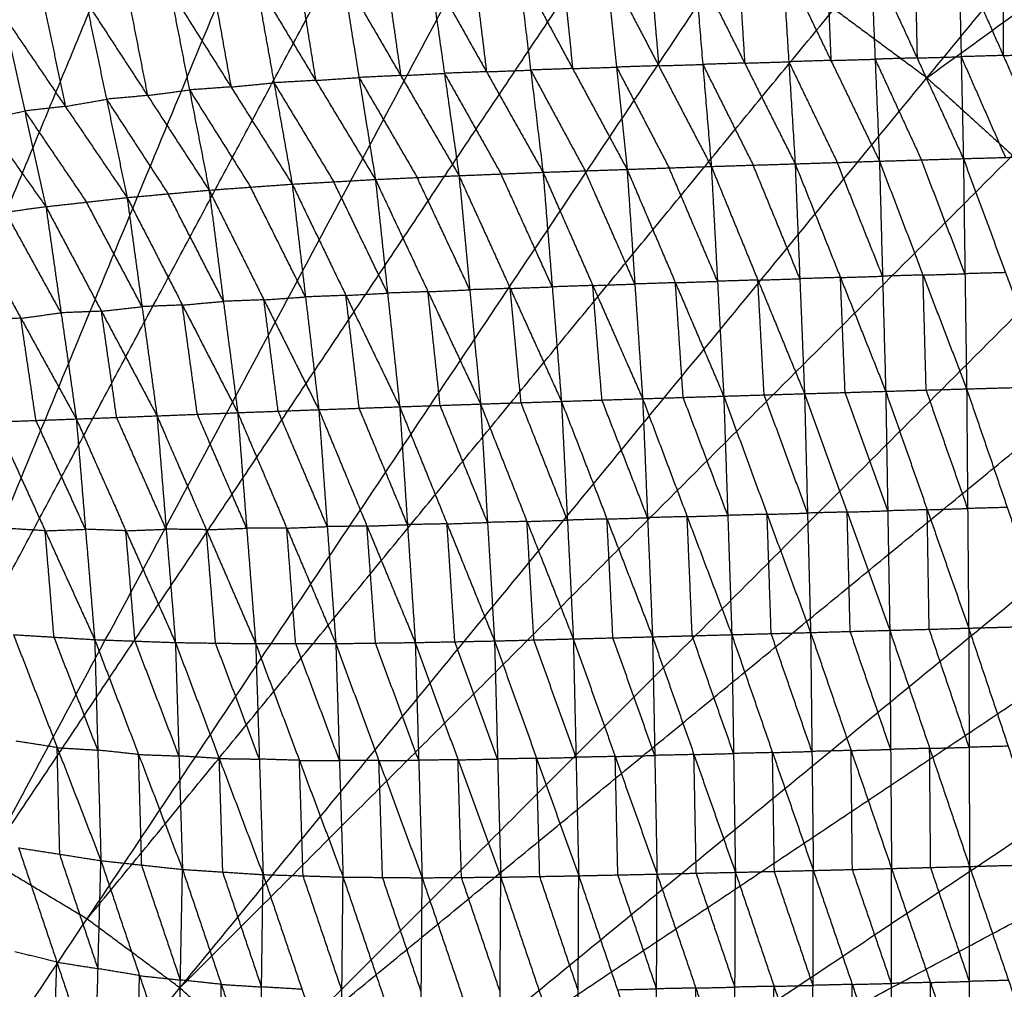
# Model space of a CAD drawing. Header units: millimetres. Extents: x -106 to 110, y -96 to 120.
# Tile 739 of 1020: x 8 to 20, y 22 to 33. Entities that reach past the tile are written whole.
import ezdxf

# ---------------------------------------------------------------- set-up
doc = ezdxf.new("R2010")
doc.units = ezdxf.units.MM
doc.header["$MEASUREMENT"] = 0
doc.layers.add('Default', color=7, linetype='Continuous', true_color=0x000000)

msp = doc.modelspace()

# ---------------------------------------------------------------- linework, layer by layer
at = {"layer": 'Default'}
for points in [[(18.729, 32.56, 3.749), (23.888, 38.847, 3.779), (29.048, 45.134, 3.809)], [(18.729, 32.56, 3.749), (25.449, 37.432, 3.779), (32.169, 42.305, 3.809)], [(1.819, 11.955, 3.722), (5.688, 24.709, 3.735), (9.557, 37.463, 3.749)], [(5.688, 24.709, 3.735), (8.238, 30.865, 3.742), (10.788, 37.022, 3.749)], [(1.819, 11.955, 3.722), (6.919, 24.268, 3.735), (12.02, 36.581, 3.749)], [(6.919, 24.268, 3.735), (10.061, 30.145, 3.742), (13.202, 36.022, 3.749)], [(1.819, 11.955, 3.722), (8.102, 23.709, 3.735), (14.384, 35.463, 3.749)], [(8.102, 23.709, 3.735), (11.804, 29.25, 3.742), (15.506, 34.79, 3.749)], [(1.819, 11.955, 3.722), (9.224, 23.037, 3.735), (16.628, 34.118, 3.749)], [(16.628, 34.118, 3.749), (17.678, 33.339, 3.749), (18.729, 32.56, 3.749)], [(16.594, 33.881, 0.022), (16.63, 33.303, -0.459), (16.666, 32.726, -0.941)], [(17.093, 33.895, 0.022), (17.165, 32.741, -0.94), (17.237, 31.586, -1.902)], [(17.093, 33.895, 0.022), (17.642, 32.756, -0.938), (18.191, 31.616, -1.898)], [(17.593, 33.91, 0.023), (17.617, 33.333, -0.458), (17.642, 32.756, -0.938)], [(18.093, 33.924, 0.024), (18.142, 32.77, -0.937), (18.191, 31.616, -1.898)], [(18.093, 33.924, 0.024), (18.617, 32.784, -0.935), (19.141, 31.645, -1.894)], [(18.592, 33.938, 0.024), (18.605, 33.361, -0.455), (18.617, 32.784, -0.935)], [(19.09, 33.952, 0.025), (19.116, 32.798, -0.935), (19.141, 31.645, -1.894)], [(19.09, 33.952, 0.025), (19.592, 32.812, -0.933), (20.094, 31.672, -1.89)], [(19.59, 33.966, 0.026), (19.591, 33.389, -0.453), (19.592, 32.812, -0.933)], [(13.103, 33.767, 0.018), (13.268, 32.61, -0.938), (13.433, 31.452, -1.895)], [(13.103, 33.767, 0.018), (13.744, 32.628, -0.942), (14.384, 31.49, -1.902)], [(13.603, 33.785, 0.018), (13.673, 33.207, -0.462), (13.744, 32.628, -0.942)], [(14.103, 33.804, 0.019), (14.244, 32.647, -0.942), (14.384, 31.49, -1.902)], [(14.103, 33.804, 0.019), (14.719, 32.664, -0.943), (15.335, 31.523, -1.905)], [(14.6, 33.82, 0.019), (14.66, 33.242, -0.462), (14.719, 32.664, -0.943)], [(15.097, 33.836, 0.02), (15.216, 32.68, -0.943), (15.335, 31.523, -1.905)], [(15.097, 33.836, 0.02), (15.693, 32.696, -0.942), (16.288, 31.556, -1.905)], [(15.596, 33.851, 0.02), (15.644, 33.273, -0.461), (15.693, 32.696, -0.942)], [(16.095, 33.866, 0.021), (16.192, 32.711, -0.942), (16.288, 31.556, -1.905)], [(16.095, 33.866, 0.021), (16.666, 32.726, -0.941), (17.237, 31.586, -1.902)], [(11.624, 33.684, 0.016), (11.717, 33.107, -0.458), (11.811, 32.53, -0.933)], [(12.115, 33.718, 0.017), (12.301, 32.563, -0.932), (12.487, 31.409, -1.881)], [(12.115, 33.718, 0.017), (12.774, 32.585, -0.939), (13.433, 31.452, -1.895)], [(12.609, 33.742, 0.017), (12.691, 33.164, -0.461), (12.774, 32.585, -0.939)], [(10.161, 33.556, 0.015), (10.383, 32.422, -0.909), (10.605, 31.288, -1.832)], [(10.161, 33.556, 0.015), (10.853, 32.456, -0.923), (11.545, 31.356, -1.861)], [(10.647, 33.603, 0.016), (10.75, 33.03, -0.454), (10.853, 32.456, -0.923)], [(11.134, 33.65, 0.016), (11.339, 32.503, -0.923), (11.545, 31.356, -1.861)], [(11.134, 33.65, 0.016), (11.811, 32.53, -0.933), (12.487, 31.409, -1.881)], [(9.21, 33.43, 0.014), (9.444, 32.317, -0.889), (9.677, 31.204, -1.793)], [(9.21, 33.43, 0.014), (9.908, 32.359, -0.909), (10.605, 31.288, -1.832)], [(9.686, 33.493, 0.015), (9.797, 32.926, -0.447), (9.908, 32.359, -0.909)], [(8.744, 33.349, 0.014), (8.861, 32.792, -0.438), (8.978, 32.235, -0.89)], [(9.224, 23.037, 3.735), (13.451, 28.188, 3.742), (17.678, 33.339, 3.749)], [(8.278, 33.267, 0.014), (8.518, 32.184, -0.863), (8.758, 31.101, -1.74)], [(8.278, 33.267, 0.014), (8.978, 32.235, -0.89), (9.677, 31.204, -1.793)], [(7.361, 33.067, 0.013), (8.06, 32.084, -0.864), (8.758, 31.101, -1.74)], [(17.642, 32.756, -0.938), (17.892, 32.763, -0.938), (18.142, 32.77, -0.937)], [(18.617, 32.784, -0.935), (18.38, 32.777, -0.936), (18.142, 32.77, -0.937)], [(18.142, 32.77, -0.937), (18.404, 32.2, -1.417), (18.666, 31.63, -1.896)], [(18.617, 32.784, -0.935), (18.866, 32.791, -0.935), (19.116, 32.798, -0.935)], [(19.592, 32.812, -0.933), (19.354, 32.805, -0.934), (19.116, 32.798, -0.935)], [(19.116, 32.798, -0.935), (19.366, 32.228, -1.413), (19.617, 31.658, -1.892)], [(19.592, 32.812, -0.933), (19.842, 32.819, -0.932), (20.092, 32.826, -0.932)], [(14.719, 32.664, -0.943), (14.481, 32.655, -0.942), (14.244, 32.647, -0.942)], [(14.719, 32.664, -0.943), (14.968, 32.672, -0.943), (15.216, 32.68, -0.943)], [(15.693, 32.696, -0.942), (15.454, 32.688, -0.942), (15.216, 32.68, -0.943)], [(15.216, 32.68, -0.943), (15.514, 32.11, -1.424), (15.811, 31.54, -1.905)], [(15.693, 32.696, -0.942), (15.942, 32.703, -0.942), (16.192, 32.711, -0.942)], [(16.666, 32.726, -0.941), (16.429, 32.718, -0.941), (16.192, 32.711, -0.942)], [(16.192, 32.711, -0.942), (16.477, 32.141, -1.423), (16.762, 31.571, -1.903)], [(16.666, 32.726, -0.941), (16.916, 32.733, -0.94), (17.165, 32.741, -0.94)], [(17.642, 32.756, -0.938), (17.403, 32.748, -0.939), (17.165, 32.741, -0.94)], [(17.165, 32.741, -0.94), (17.439, 32.171, -1.42), (17.714, 31.601, -1.9)], [(1.819, 11.955, 3.722), (10.274, 22.258, 3.735), (18.729, 32.56, 3.749)], [(11.811, 32.53, -0.933), (12.056, 32.546, -0.932), (12.301, 32.563, -0.932)], [(12.774, 32.585, -0.939), (12.538, 32.574, -0.936), (12.301, 32.563, -0.932)], [(12.301, 32.563, -0.932), (12.631, 31.997, -1.41), (12.96, 31.431, -1.888)], [(12.774, 32.585, -0.939), (13.021, 32.597, -0.939), (13.268, 32.61, -0.938)], [(13.744, 32.628, -0.942), (13.506, 32.619, -0.94), (13.268, 32.61, -0.938)], [(13.268, 32.61, -0.938), (13.589, 32.04, -1.418), (13.909, 31.471, -1.898)], [(13.744, 32.628, -0.942), (13.994, 32.637, -0.942), (14.244, 32.647, -0.942)], [(14.244, 32.647, -0.942), (14.552, 32.077, -1.422), (14.86, 31.507, -1.903)], [(18.729, 32.56, 3.749), (19.698, 31.682, 3.749), (20.667, 30.803, 3.749)], [(10.853, 32.456, -0.923), (10.618, 32.439, -0.916), (10.383, 32.422, -0.909)], [(10.853, 32.456, -0.923), (11.096, 32.479, -0.923), (11.339, 32.503, -0.923)], [(11.811, 32.53, -0.933), (11.575, 32.516, -0.928), (11.339, 32.503, -0.923)], [(11.339, 32.503, -0.923), (11.678, 31.943, -1.397), (12.016, 31.382, -1.871)], [(8.978, 32.235, -0.89), (9.211, 32.276, -0.889), (9.444, 32.317, -0.889)], [(9.908, 32.359, -0.909), (9.676, 32.338, -0.899), (9.444, 32.317, -0.889)], [(9.444, 32.317, -0.889), (9.792, 31.782, -1.351), (10.141, 31.246, -1.813)], [(9.908, 32.359, -0.909), (10.145, 32.391, -0.909), (10.383, 32.422, -0.909)], [(10.383, 32.422, -0.909), (10.729, 31.872, -1.378), (11.075, 31.322, -1.847)], [(8.978, 32.235, -0.89), (8.748, 32.21, -0.876), (8.518, 32.184, -0.863)], [(8.06, 32.084, -0.864), (8.289, 32.134, -0.863), (8.518, 32.184, -0.863)], [(8.518, 32.184, -0.863), (8.868, 31.668, -1.315), (9.218, 31.152, -1.766)], [(10.274, 22.258, 3.735), (14.986, 26.97, 3.742), (19.698, 31.682, 3.749)], [(19.141, 31.645, -1.894), (19.617, 31.658, -1.892), (20.094, 31.672, -1.89)], [(15.335, 31.523, -1.905), (15.811, 31.54, -1.905), (16.288, 31.556, -1.905)], [(16.358, 30.256, -2.413), (16.085, 30.898, -2.159), (15.811, 31.54, -1.905)], [(16.288, 31.556, -1.905), (16.762, 31.571, -1.903), (17.237, 31.586, -1.902)], [(16.288, 31.556, -1.905), (16.358, 30.256, -2.413), (16.429, 28.956, -2.922)], [(16.288, 31.556, -1.905), (16.815, 30.27, -2.41), (17.343, 28.984, -2.916)], [(17.29, 30.285, -2.409), (17.026, 30.928, -2.156), (16.762, 31.571, -1.903)], [(17.237, 31.586, -1.902), (17.714, 31.601, -1.9), (18.191, 31.616, -1.898)], [(17.237, 31.586, -1.902), (17.29, 30.285, -2.409), (17.343, 28.984, -2.916)], [(17.237, 31.586, -1.902), (17.75, 30.299, -2.405), (18.262, 29.011, -2.907)], [(18.226, 30.314, -2.403), (17.97, 30.957, -2.152), (17.714, 31.601, -1.9)], [(18.191, 31.616, -1.898), (18.666, 31.63, -1.896), (19.141, 31.645, -1.894)], [(18.191, 31.616, -1.898), (18.226, 30.314, -2.403), (18.262, 29.011, -2.907)], [(18.191, 31.616, -1.898), (18.684, 30.327, -2.399), (19.178, 29.038, -2.9)], [(19.159, 30.341, -2.397), (18.913, 30.986, -2.147), (18.666, 31.63, -1.896)], [(19.141, 31.645, -1.894), (19.159, 30.341, -2.397), (19.178, 29.038, -2.9)], [(19.141, 31.645, -1.894), (19.618, 30.354, -2.394), (20.095, 29.064, -2.894)], [(12.487, 31.409, -1.881), (12.96, 31.431, -1.888), (13.433, 31.452, -1.895)], [(13.555, 30.16, -2.406), (13.258, 30.795, -2.147), (12.96, 31.431, -1.888)], [(13.433, 31.452, -1.895), (13.909, 31.471, -1.898), (14.384, 31.49, -1.902)], [(13.433, 31.452, -1.895), (13.555, 30.16, -2.406), (13.677, 28.867, -2.918)], [(13.433, 31.452, -1.895), (14.013, 30.175, -2.41), (14.592, 28.897, -2.925)], [(14.488, 30.193, -2.414), (14.199, 30.832, -2.156), (13.909, 31.471, -1.898)], [(14.384, 31.49, -1.902), (14.86, 31.507, -1.903), (15.335, 31.523, -1.905)], [(14.384, 31.49, -1.902), (14.488, 30.193, -2.414), (14.592, 28.897, -2.925)], [(14.384, 31.49, -1.902), (14.947, 30.208, -2.414), (15.511, 28.927, -2.926)], [(15.423, 30.225, -2.415), (15.141, 30.866, -2.159), (14.86, 31.507, -1.903)], [(15.335, 31.523, -1.905), (15.423, 30.225, -2.415), (15.511, 28.927, -2.926)], [(15.335, 31.523, -1.905), (15.882, 30.24, -2.414), (16.429, 28.956, -2.922)], [(10.605, 31.288, -1.832), (11.075, 31.322, -1.847), (11.545, 31.356, -1.861)], [(11.696, 30.079, -2.368), (11.385, 30.701, -2.107), (11.075, 31.322, -1.847)], [(11.545, 31.356, -1.861), (12.016, 31.382, -1.871), (12.487, 31.409, -1.881)], [(11.545, 31.356, -1.861), (11.696, 30.079, -2.368), (11.846, 28.803, -2.875)], [(11.545, 31.356, -1.861), (12.153, 30.096, -2.381), (12.762, 28.836, -2.902)], [(12.625, 30.122, -2.392), (12.32, 30.752, -2.131), (12.016, 31.382, -1.871)], [(12.487, 31.409, -1.881), (12.625, 30.122, -2.392), (12.762, 28.836, -2.902)], [(12.487, 31.409, -1.881), (13.082, 30.138, -2.4), (13.677, 28.867, -2.918)], [(8.758, 31.101, -1.74), (9.218, 31.152, -1.766), (9.677, 31.204, -1.793)], [(9.677, 31.204, -1.793), (10.141, 31.246, -1.813), (10.605, 31.288, -1.832)], [(9.677, 31.204, -1.793), (9.846, 29.969, -2.285), (10.015, 28.733, -2.778)], [(9.677, 31.204, -1.793), (10.303, 29.987, -2.314), (10.929, 28.769, -2.835)], [(10.767, 30.029, -2.334), (10.454, 30.637, -2.073), (10.141, 31.246, -1.813)], [(10.605, 31.288, -1.832), (10.767, 30.029, -2.334), (10.929, 28.769, -2.835)], [(10.605, 31.288, -1.832), (11.226, 30.046, -2.354), (11.846, 28.803, -2.875)], [(7.847, 30.979, -1.674), (8.303, 31.04, -1.707), (8.758, 31.101, -1.74)], [(8.758, 31.101, -1.74), (8.93, 29.899, -2.22), (9.102, 28.698, -2.7)], [(8.758, 31.101, -1.74), (9.387, 29.917, -2.259), (10.015, 28.733, -2.778)], [(9.846, 29.969, -2.285), (9.532, 30.561, -2.026), (9.218, 31.152, -1.766)], [(7.847, 30.979, -1.674), (8.475, 29.838, -2.187), (9.102, 28.698, -2.7)], [(8.93, 29.899, -2.22), (8.616, 30.469, -1.964), (8.303, 31.04, -1.707)], [(1.819, 11.955, 3.722), (11.243, 21.379, 3.735), (20.667, 30.803, 3.749)], [(17.75, 30.299, -2.405), (17.988, 30.306, -2.404), (18.226, 30.314, -2.403)], [(18.684, 30.327, -2.399), (18.455, 30.32, -2.401), (18.226, 30.314, -2.403)], [(18.684, 30.327, -2.399), (18.922, 30.334, -2.398), (19.159, 30.341, -2.397)], [(18.72, 29.025, -2.904), (18.702, 29.676, -2.651), (18.684, 30.327, -2.399)], [(19.618, 30.354, -2.394), (19.389, 30.348, -2.395), (19.159, 30.341, -2.397)], [(14.947, 30.208, -2.414), (14.718, 30.201, -2.414), (14.488, 30.193, -2.414)], [(14.947, 30.208, -2.414), (15.185, 30.217, -2.415), (15.423, 30.225, -2.415)], [(15.051, 28.912, -2.926), (14.999, 29.56, -2.67), (14.947, 30.208, -2.414)], [(15.882, 30.24, -2.414), (15.653, 30.232, -2.415), (15.423, 30.225, -2.415)], [(15.882, 30.24, -2.414), (16.12, 30.248, -2.413), (16.358, 30.256, -2.413)], [(15.97, 28.942, -2.924), (15.926, 29.591, -2.669), (15.882, 30.24, -2.414)], [(16.815, 30.27, -2.41), (16.587, 30.263, -2.412), (16.358, 30.256, -2.413)], [(16.815, 30.27, -2.41), (17.053, 30.277, -2.409), (17.29, 30.285, -2.409)], [(16.886, 28.97, -2.919), (16.851, 29.62, -2.664), (16.815, 30.27, -2.41)], [(17.75, 30.299, -2.405), (17.52, 30.292, -2.407), (17.29, 30.285, -2.409)], [(17.803, 28.997, -2.911), (17.776, 29.648, -2.658), (17.75, 30.299, -2.405)], [(12.153, 30.096, -2.381), (11.924, 30.088, -2.375), (11.696, 30.079, -2.368)], [(12.153, 30.096, -2.381), (12.389, 30.109, -2.387), (12.625, 30.122, -2.392)], [(12.304, 28.819, -2.888), (12.229, 29.458, -2.635), (12.153, 30.096, -2.381)], [(13.082, 30.138, -2.4), (12.854, 30.13, -2.396), (12.625, 30.122, -2.392)], [(13.082, 30.138, -2.4), (13.319, 30.149, -2.403), (13.555, 30.16, -2.406)], [(13.22, 28.851, -2.91), (13.151, 29.495, -2.655), (13.082, 30.138, -2.4)], [(14.013, 30.175, -2.41), (13.784, 30.167, -2.408), (13.555, 30.16, -2.406)], [(14.013, 30.175, -2.41), (14.251, 30.184, -2.412), (14.488, 30.193, -2.414)], [(14.135, 28.882, -2.922), (14.074, 29.529, -2.666), (14.013, 30.175, -2.41)], [(10.303, 29.987, -2.314), (10.075, 29.978, -2.3), (9.846, 29.969, -2.285)], [(10.303, 29.987, -2.314), (10.535, 30.008, -2.324), (10.767, 30.029, -2.334)], [(10.472, 28.751, -2.806), (10.387, 29.369, -2.56), (10.303, 29.987, -2.314)], [(11.226, 30.046, -2.354), (10.996, 30.037, -2.344), (10.767, 30.029, -2.334)], [(11.226, 30.046, -2.354), (11.461, 30.063, -2.361), (11.696, 30.079, -2.368)], [(11.387, 28.786, -2.855), (11.307, 29.416, -2.604), (11.226, 30.046, -2.354)], [(8.475, 29.838, -2.187), (8.702, 29.869, -2.204), (8.93, 29.899, -2.22)], [(9.387, 29.917, -2.259), (9.159, 29.908, -2.24), (8.93, 29.899, -2.22)], [(9.387, 29.917, -2.259), (9.616, 29.943, -2.272), (9.846, 29.969, -2.285)], [(9.559, 28.715, -2.739), (9.473, 29.316, -2.499), (9.387, 29.917, -2.259)], [(8.475, 29.838, -2.187), (8.246, 29.83, -2.162), (8.018, 29.821, -2.137)], [(8.646, 28.681, -2.65), (8.56, 29.259, -2.419), (8.475, 29.838, -2.187)], [(11.243, 21.379, 3.735), (16.394, 25.607, 3.742), (21.545, 29.834, 3.749)], [(16.429, 28.956, -2.922), (16.886, 28.97, -2.919), (17.343, 28.984, -2.916)], [(17.343, 28.984, -2.916), (17.803, 28.997, -2.911), (18.262, 29.011, -2.907)], [(17.343, 28.984, -2.916), (17.377, 27.632, -3.034), (17.412, 26.28, -3.152)], [(17.343, 28.984, -2.916), (17.826, 27.644, -3.028), (18.308, 26.305, -3.141)], [(18.285, 27.658, -3.024), (18.044, 28.328, -2.968), (17.803, 28.997, -2.911)], [(18.262, 29.011, -2.907), (18.72, 29.025, -2.904), (19.178, 29.038, -2.9)], [(18.262, 29.011, -2.907), (18.285, 27.658, -3.024), (18.308, 26.305, -3.141)], [(18.262, 29.011, -2.907), (18.732, 27.67, -3.019), (19.201, 26.33, -3.131)], [(19.189, 27.684, -3.015), (18.955, 28.354, -2.959), (18.72, 29.025, -2.904)], [(19.178, 29.038, -2.9), (19.637, 29.051, -2.897), (20.095, 29.064, -2.894)], [(19.178, 29.038, -2.9), (19.189, 27.684, -3.015), (19.201, 26.33, -3.131)], [(19.178, 29.038, -2.9), (19.637, 27.696, -3.011), (20.096, 26.355, -3.123)], [(1.819, 11.955, 3.722), (12.121, 20.41, 3.735), (22.424, 28.865, 3.749)], [(12.762, 28.836, -2.902), (13.22, 28.851, -2.91), (13.677, 28.867, -2.918)], [(13.677, 28.867, -2.918), (14.135, 28.882, -2.922), (14.592, 28.897, -2.925)], [(13.677, 28.867, -2.918), (13.756, 27.526, -3.042), (13.835, 26.185, -3.167)], [(13.677, 28.867, -2.918), (14.202, 27.537, -3.045), (14.727, 26.208, -3.171)], [(14.66, 27.552, -3.048), (14.397, 28.217, -2.985), (14.135, 28.882, -2.922)], [(14.592, 28.897, -2.925), (15.051, 28.912, -2.926), (15.511, 28.927, -2.926)], [(14.592, 28.897, -2.925), (14.66, 27.552, -3.048), (14.727, 26.208, -3.171)], [(14.592, 28.897, -2.925), (15.108, 27.565, -3.047), (15.623, 26.232, -3.169)], [(15.567, 27.58, -3.047), (15.309, 28.246, -2.986), (15.051, 28.912, -2.926)], [(15.511, 28.927, -2.926), (15.97, 28.942, -2.924), (16.429, 28.956, -2.922)], [(15.511, 28.927, -2.926), (15.567, 27.58, -3.047), (15.623, 26.232, -3.169)], [(15.511, 28.927, -2.926), (16.015, 27.592, -3.044), (16.52, 26.256, -3.162)], [(16.475, 27.606, -3.042), (16.222, 28.274, -2.983), (15.97, 28.942, -2.924)], [(16.429, 28.956, -2.922), (16.475, 27.606, -3.042), (16.52, 26.256, -3.162)], [(16.429, 28.956, -2.922), (16.92, 27.618, -3.037), (17.412, 26.28, -3.152)], [(17.377, 27.632, -3.034), (17.132, 28.301, -2.976), (16.886, 28.97, -2.919)], [(10.015, 28.733, -2.778), (10.472, 28.751, -2.806), (10.929, 28.769, -2.835)], [(11.03, 27.461, -2.961), (10.751, 28.106, -2.884), (10.472, 28.751, -2.806)], [(10.929, 28.769, -2.835), (11.387, 28.786, -2.855), (11.846, 28.803, -2.875)], [(10.929, 28.769, -2.835), (11.03, 27.461, -2.961), (11.132, 26.154, -3.087)], [(10.929, 28.769, -2.835), (11.484, 27.462, -2.981), (12.039, 26.155, -3.127)], [(11.942, 27.479, -3.001), (11.665, 28.133, -2.928), (11.387, 28.786, -2.855)], [(11.846, 28.803, -2.875), (12.304, 28.819, -2.888), (12.762, 28.836, -2.902)], [(11.846, 28.803, -2.875), (11.942, 27.479, -3.001), (12.039, 26.155, -3.127)], [(11.846, 28.803, -2.875), (12.392, 27.485, -3.014), (12.938, 26.167, -3.153)], [(12.85, 27.501, -3.027), (12.577, 28.16, -2.958), (12.304, 28.819, -2.888)], [(12.762, 28.836, -2.902), (12.85, 27.501, -3.027), (12.938, 26.167, -3.153)], [(12.762, 28.836, -2.902), (13.298, 27.51, -3.034), (13.835, 26.185, -3.167)], [(13.756, 27.526, -3.042), (13.488, 28.189, -2.976), (13.22, 28.851, -2.91)], [(8.19, 28.664, -2.601), (8.646, 28.681, -2.65), (9.102, 28.698, -2.7)], [(8.19, 28.664, -2.601), (8.75, 27.432, -2.773), (9.31, 26.2, -2.946)], [(9.206, 27.449, -2.823), (8.926, 28.065, -2.737), (8.646, 28.681, -2.65)], [(9.102, 28.698, -2.7), (9.559, 28.715, -2.739), (10.015, 28.733, -2.778)], [(9.102, 28.698, -2.7), (9.206, 27.449, -2.823), (9.31, 26.2, -2.946)], [(9.102, 28.698, -2.7), (9.663, 27.432, -2.864), (10.224, 26.167, -3.028)], [(10.119, 27.45, -2.903), (9.839, 28.083, -2.821), (9.559, 28.715, -2.739)], [(10.015, 28.733, -2.778), (10.119, 27.45, -2.903), (10.224, 26.167, -3.028)], [(10.015, 28.733, -2.778), (10.574, 27.444, -2.932), (11.132, 26.154, -3.087)], [(12.121, 20.41, 3.735), (17.662, 24.112, 3.742), (23.203, 27.815, 3.749)], [(17.826, 27.644, -3.028), (17.602, 27.638, -3.031), (17.377, 27.632, -3.034)], [(17.826, 27.644, -3.028), (18.055, 27.651, -3.026), (18.285, 27.658, -3.024)], [(17.86, 26.293, -3.146), (17.843, 26.968, -3.087), (17.826, 27.644, -3.028)], [(18.732, 27.67, -3.019), (18.508, 27.664, -3.022), (18.285, 27.658, -3.024)], [(18.732, 27.67, -3.019), (18.961, 27.677, -3.017), (19.189, 27.684, -3.015)], [(18.754, 26.317, -3.136), (18.743, 26.994, -3.077), (18.732, 27.67, -3.019)], [(19.637, 27.696, -3.011), (19.413, 27.69, -3.013), (19.189, 27.684, -3.015)], [(13.298, 27.51, -3.034), (13.527, 27.518, -3.038), (13.756, 27.526, -3.042)], [(14.202, 27.537, -3.045), (13.979, 27.532, -3.043), (13.756, 27.526, -3.042)], [(14.202, 27.537, -3.045), (14.431, 27.545, -3.046), (14.66, 27.552, -3.048)], [(14.281, 26.196, -3.169), (14.241, 26.867, -3.107), (14.202, 27.537, -3.045)], [(15.108, 27.565, -3.047), (14.884, 27.559, -3.048), (14.66, 27.552, -3.048)], [(15.108, 27.565, -3.047), (15.337, 27.572, -3.047), (15.567, 27.58, -3.047)], [(15.175, 26.22, -3.17), (15.142, 26.892, -3.108), (15.108, 27.565, -3.047)], [(16.015, 27.592, -3.044), (15.791, 27.586, -3.046), (15.567, 27.58, -3.047)], [(16.015, 27.592, -3.044), (16.245, 27.599, -3.043), (16.475, 27.606, -3.042)], [(16.072, 26.244, -3.165), (16.044, 26.918, -3.104), (16.015, 27.592, -3.044)], [(16.92, 27.618, -3.037), (16.697, 27.612, -3.039), (16.475, 27.606, -3.042)], [(16.92, 27.618, -3.037), (17.149, 27.625, -3.035), (17.377, 27.632, -3.034)], [(16.966, 26.268, -3.157), (16.943, 26.943, -3.097), (16.92, 27.618, -3.037)], [(8.75, 27.432, -2.773), (8.52, 27.446, -2.746), (8.29, 27.46, -2.72)], [(8.75, 27.432, -2.773), (8.978, 27.44, -2.798), (9.206, 27.449, -2.823)], [(8.85, 26.228, -2.892), (8.8, 26.83, -2.833), (8.75, 27.432, -2.773)], [(9.663, 27.432, -2.864), (9.435, 27.44, -2.843), (9.206, 27.449, -2.823)], [(9.663, 27.432, -2.864), (9.891, 27.441, -2.883), (10.119, 27.45, -2.903)], [(9.767, 26.183, -2.987), (9.715, 26.808, -2.925), (9.663, 27.432, -2.864)], [(10.574, 27.444, -2.932), (10.347, 27.447, -2.917), (10.119, 27.45, -2.903)], [(10.574, 27.444, -2.932), (10.802, 27.452, -2.946), (11.03, 27.461, -2.961)], [(10.678, 26.16, -3.057), (10.626, 26.802, -2.995), (10.574, 27.444, -2.932)], [(11.484, 27.462, -2.981), (11.257, 27.462, -2.971), (11.03, 27.461, -2.961)], [(11.484, 27.462, -2.981), (11.713, 27.471, -2.991), (11.942, 27.479, -3.001)], [(11.585, 26.155, -3.107), (11.534, 26.808, -3.044), (11.484, 27.462, -2.981)], [(12.392, 27.485, -3.014), (12.167, 27.482, -3.007), (11.942, 27.479, -3.001)], [(12.392, 27.485, -3.014), (12.621, 27.493, -3.021), (12.85, 27.501, -3.027)], [(12.488, 26.161, -3.14), (12.44, 26.823, -3.077), (12.392, 27.485, -3.014)], [(13.298, 27.51, -3.034), (13.074, 27.506, -3.031), (12.85, 27.501, -3.027)], [(13.386, 26.176, -3.16), (13.342, 26.843, -3.097), (13.298, 27.51, -3.034)], [(1.819, 11.955, 3.722), (12.901, 19.36, 3.735), (23.982, 26.764, 3.749)], [(17.412, 26.28, -3.152), (17.86, 26.293, -3.146), (18.308, 26.305, -3.141)], [(18.308, 26.305, -3.141), (18.754, 26.317, -3.136), (19.201, 26.33, -3.131)], [(18.308, 26.305, -3.141), (18.318, 24.957, -2.99), (18.328, 23.609, -2.839)], [(18.308, 26.305, -3.141), (18.759, 24.969, -2.986), (19.211, 23.632, -2.83)], [(19.206, 24.981, -2.981), (18.98, 25.649, -3.058), (18.754, 26.317, -3.136)], [(19.201, 26.33, -3.131), (19.648, 26.342, -3.127), (20.096, 26.355, -3.123)], [(19.201, 26.33, -3.131), (19.206, 24.981, -2.981), (19.211, 23.632, -2.83)], [(19.201, 26.33, -3.131), (19.648, 24.993, -2.977), (20.095, 23.656, -2.824)], [(8.391, 26.256, -2.839), (8.85, 26.228, -2.892), (9.31, 26.2, -2.946)], [(8.391, 26.256, -2.839), (8.886, 24.977, -2.744), (9.381, 23.698, -2.65)], [(9.345, 24.949, -2.798), (9.098, 25.588, -2.845), (8.85, 26.228, -2.892)], [(9.31, 26.2, -2.946), (9.345, 24.949, -2.798), (9.381, 23.698, -2.65)], [(9.31, 26.2, -2.946), (9.767, 26.183, -2.987), (10.224, 26.167, -3.028)], [(9.31, 26.2, -2.946), (9.807, 24.899, -2.835), (10.304, 23.599, -2.725)], [(12.938, 26.167, -3.153), (13.386, 26.176, -3.16), (13.835, 26.185, -3.167)], [(13.835, 26.185, -3.167), (14.281, 26.196, -3.169), (14.727, 26.208, -3.171)], [(13.835, 26.185, -3.167), (13.87, 24.848, -3.011), (13.906, 23.511, -2.856)], [(13.835, 26.185, -3.167), (14.311, 24.856, -3.014), (14.788, 23.527, -2.861)], [(14.757, 24.867, -3.016), (14.519, 25.532, -3.093), (14.281, 26.196, -3.169)], [(14.727, 26.208, -3.171), (15.175, 26.22, -3.17), (15.623, 26.232, -3.169)], [(14.727, 26.208, -3.171), (14.757, 24.867, -3.016), (14.788, 23.527, -2.861)], [(14.727, 26.208, -3.171), (15.201, 24.877, -3.016), (15.674, 23.546, -2.861)], [(15.649, 24.889, -3.015), (15.412, 25.554, -3.092), (15.175, 26.22, -3.17)], [(15.623, 26.232, -3.169), (16.072, 26.244, -3.165), (16.52, 26.256, -3.162)], [(15.623, 26.232, -3.169), (15.649, 24.889, -3.015), (15.674, 23.546, -2.861)], [(15.623, 26.232, -3.169), (16.092, 24.899, -3.012), (16.561, 23.566, -2.855)], [(16.54, 24.911, -3.009), (16.306, 25.577, -3.087), (16.072, 26.244, -3.165)], [(16.52, 26.256, -3.162), (16.966, 26.268, -3.157), (17.412, 26.28, -3.152)], [(16.52, 26.256, -3.162), (16.54, 24.911, -3.009), (16.561, 23.566, -2.855)], [(16.52, 26.256, -3.162), (16.981, 24.921, -3.005), (17.443, 23.587, -2.848)], [(17.427, 24.934, -3), (17.196, 25.601, -3.078), (16.966, 26.268, -3.157)], [(17.412, 26.28, -3.152), (17.427, 24.934, -3), (17.443, 23.587, -2.848)], [(17.412, 26.28, -3.152), (17.87, 24.945, -2.995), (18.328, 23.609, -2.839)], [(18.318, 24.957, -2.99), (18.089, 25.625, -3.068), (17.86, 26.293, -3.146)], [(10.264, 24.883, -2.876), (10.015, 25.533, -2.931), (9.767, 26.183, -2.987)], [(10.224, 26.167, -3.028), (10.264, 24.883, -2.876), (10.304, 23.599, -2.725)], [(10.224, 26.167, -3.028), (10.678, 26.16, -3.057), (11.132, 26.154, -3.087)], [(10.224, 26.167, -3.028), (10.72, 24.854, -2.903), (11.216, 23.54, -2.779)], [(11.174, 24.847, -2.933), (10.926, 25.504, -2.995), (10.678, 26.16, -3.057)], [(11.132, 26.154, -3.087), (11.585, 26.155, -3.107), (12.039, 26.155, -3.127)], [(11.132, 26.154, -3.087), (11.174, 24.847, -2.933), (11.216, 23.54, -2.779)], [(11.132, 26.154, -3.087), (11.627, 24.833, -2.952), (12.121, 23.512, -2.817)], [(12.08, 24.833, -2.972), (11.833, 25.494, -3.039), (11.585, 26.155, -3.107)], [(12.039, 26.155, -3.127), (12.488, 26.161, -3.14), (12.938, 26.167, -3.153)], [(12.039, 26.155, -3.127), (12.08, 24.833, -2.972), (12.121, 23.512, -2.817)], [(12.039, 26.155, -3.127), (12.527, 24.83, -2.984), (13.016, 23.504, -2.842)], [(12.977, 24.835, -2.997), (12.732, 25.498, -3.069), (12.488, 26.161, -3.14)], [(12.938, 26.167, -3.153), (12.977, 24.835, -2.997), (13.016, 23.504, -2.842)], [(12.938, 26.167, -3.153), (13.422, 24.839, -3.004), (13.906, 23.511, -2.856)], [(13.87, 24.848, -3.011), (13.628, 25.512, -3.085), (13.386, 26.176, -3.16)], [(12.901, 19.36, 3.735), (18.777, 22.501, 3.742), (24.654, 25.642, 3.749)], [(8.886, 24.977, -2.744), (8.653, 25.014, -2.72), (8.42, 25.05, -2.696)], [(8.915, 23.771, -2.601), (8.9, 24.374, -2.673), (8.886, 24.977, -2.744)], [(8.886, 24.977, -2.744), (9.115, 24.963, -2.771), (9.345, 24.949, -2.798)], [(18.759, 24.969, -2.986), (18.539, 24.963, -2.988), (18.318, 24.957, -2.99)], [(18.759, 24.969, -2.986), (18.983, 24.975, -2.983), (19.206, 24.981, -2.981)], [(18.77, 23.621, -2.834), (18.765, 24.295, -2.91), (18.759, 24.969, -2.986)], [(19.648, 24.993, -2.977), (19.427, 24.987, -2.979), (19.206, 24.981, -2.981)], [(9.807, 24.899, -2.835), (9.576, 24.924, -2.816), (9.345, 24.949, -2.798)], [(9.842, 23.648, -2.687), (9.825, 24.274, -2.761), (9.807, 24.899, -2.835)], [(9.807, 24.899, -2.835), (10.035, 24.891, -2.856), (10.264, 24.883, -2.876)], [(10.72, 24.854, -2.903), (10.492, 24.868, -2.89), (10.264, 24.883, -2.876)], [(10.76, 23.569, -2.752), (10.74, 24.212, -2.828), (10.72, 24.854, -2.903)], [(10.72, 24.854, -2.903), (10.947, 24.85, -2.918), (11.174, 24.847, -2.933)], [(13.422, 24.839, -3.004), (13.646, 24.844, -3.008), (13.87, 24.848, -3.011)], [(14.311, 24.856, -3.014), (14.091, 24.852, -3.013), (13.87, 24.848, -3.011)], [(14.311, 24.856, -3.014), (14.534, 24.862, -3.015), (14.757, 24.867, -3.016)], [(14.347, 23.519, -2.859), (14.329, 24.188, -2.936), (14.311, 24.856, -3.014)], [(15.201, 24.877, -3.016), (14.979, 24.872, -3.016), (14.757, 24.867, -3.016)], [(15.201, 24.877, -3.016), (15.425, 24.883, -3.015), (15.649, 24.889, -3.015)], [(15.231, 23.536, -2.861), (15.216, 24.207, -2.938), (15.201, 24.877, -3.016)], [(16.092, 24.899, -3.012), (15.871, 24.894, -3.013), (15.649, 24.889, -3.015)], [(16.092, 24.899, -3.012), (16.316, 24.905, -3.01), (16.54, 24.911, -3.009)], [(16.118, 23.556, -2.858), (16.105, 24.227, -2.935), (16.092, 24.899, -3.012)], [(16.981, 24.921, -3.005), (16.761, 24.916, -3.007), (16.54, 24.911, -3.009)], [(16.981, 24.921, -3.005), (17.204, 24.928, -3.002), (17.427, 24.934, -3)], [(17.002, 23.576, -2.852), (16.992, 24.249, -2.928), (16.981, 24.921, -3.005)], [(17.87, 24.945, -2.995), (17.649, 24.939, -2.997), (17.427, 24.934, -3)], [(17.87, 24.945, -2.995), (18.094, 24.951, -2.992), (18.318, 24.957, -2.99)], [(17.885, 23.598, -2.843), (17.878, 24.271, -2.919), (17.87, 24.945, -2.995)], [(11.627, 24.833, -2.952), (11.401, 24.84, -2.942), (11.174, 24.847, -2.933)], [(11.669, 23.526, -2.798), (11.648, 24.179, -2.875), (11.627, 24.833, -2.952)], [(11.627, 24.833, -2.952), (11.853, 24.833, -2.962), (12.08, 24.833, -2.972)], [(12.527, 24.83, -2.984), (12.304, 24.832, -2.978), (12.08, 24.833, -2.972)], [(12.527, 24.83, -2.984), (12.752, 24.832, -2.991), (12.977, 24.835, -2.997)], [(12.568, 23.508, -2.829), (12.548, 24.169, -2.907), (12.527, 24.83, -2.984)], [(13.422, 24.839, -3.004), (13.199, 24.837, -3.001), (12.977, 24.835, -2.997)], [(13.461, 23.508, -2.849), (13.441, 24.173, -2.927), (13.422, 24.839, -3.004)], [(1.819, 11.955, 3.722), (13.573, 18.238, 3.735), (25.327, 24.52, 3.749)], [(8.449, 23.844, -2.553), (8.882, 22.549, -2.126), (9.316, 21.255, -1.7)], [(8.449, 23.844, -2.553), (8.915, 23.771, -2.601), (9.381, 23.698, -2.65)], [(9.348, 22.476, -2.175), (9.131, 23.124, -2.388), (8.915, 23.771, -2.601)], [(9.224, 23.037, 3.735), (8.663, 23.373, 3.735), (8.102, 23.709, 3.735)], [(9.316, 21.255, -1.7), (9.348, 22.476, -2.175), (9.381, 23.698, -2.65)], [(9.381, 23.698, -2.65), (9.818, 22.396, -2.2), (10.256, 21.095, -1.75)], [(9.381, 23.698, -2.65), (9.842, 23.648, -2.687), (10.304, 23.599, -2.725)], [(10.28, 22.347, -2.237), (10.061, 22.997, -2.462), (9.842, 23.648, -2.687)], [(18.328, 23.609, -2.839), (18.77, 23.621, -2.834), (19.211, 23.632, -2.83)], [(19.208, 21.029, -1.837), (19.21, 22.331, -2.333), (19.211, 23.632, -2.83)], [(19.211, 23.632, -2.83), (19.653, 23.644, -2.827), (20.095, 23.656, -2.824)], [(19.211, 23.632, -2.83), (19.652, 22.342, -2.332), (20.094, 21.052, -1.833)], [(10.256, 21.095, -1.75), (10.28, 22.347, -2.237), (10.304, 23.599, -2.725)], [(10.304, 23.599, -2.725), (10.743, 22.297, -2.256), (11.181, 20.996, -1.787)], [(10.304, 23.599, -2.725), (10.76, 23.569, -2.752), (11.216, 23.54, -2.779)], [(11.199, 22.268, -2.283), (10.979, 22.919, -2.518), (10.76, 23.569, -2.752)], [(11.181, 20.996, -1.787), (11.199, 22.268, -2.283), (11.216, 23.54, -2.779)], [(11.216, 23.54, -2.779), (11.656, 22.241, -2.297), (12.096, 20.942, -1.814)], [(11.216, 23.54, -2.779), (11.669, 23.526, -2.798), (12.121, 23.512, -2.817)], [(12.108, 22.227, -2.316), (11.889, 22.876, -2.557), (11.669, 23.526, -2.798)], [(12.096, 20.942, -1.814), (12.108, 22.227, -2.316), (12.121, 23.512, -2.817)], [(12.121, 23.512, -2.817), (12.559, 22.216, -2.325), (12.996, 20.921, -1.832)], [(12.121, 23.512, -2.817), (12.568, 23.508, -2.829), (13.016, 23.504, -2.842)], [(13.016, 23.504, -2.842), (13.461, 23.508, -2.849), (13.906, 23.511, -2.856)], [(13.891, 20.92, -1.844), (13.898, 22.216, -2.35), (13.906, 23.511, -2.856)], [(13.906, 23.511, -2.856), (14.347, 23.519, -2.859), (14.788, 23.527, -2.861)], [(13.906, 23.511, -2.856), (14.341, 22.222, -2.353), (14.776, 20.932, -1.849)], [(14.782, 22.229, -2.355), (14.564, 22.874, -2.607), (14.347, 23.519, -2.859)], [(14.776, 20.932, -1.849), (14.782, 22.229, -2.355), (14.788, 23.527, -2.861)], [(14.788, 23.527, -2.861), (15.231, 23.536, -2.861), (15.674, 23.546, -2.861)], [(14.788, 23.527, -2.861), (15.226, 22.237, -2.356), (15.664, 20.948, -1.851)], [(15.669, 22.247, -2.356), (15.45, 22.892, -2.608), (15.231, 23.536, -2.861)], [(15.664, 20.948, -1.851), (15.669, 22.247, -2.356), (15.674, 23.546, -2.861)], [(15.674, 23.546, -2.861), (16.118, 23.556, -2.858), (16.561, 23.566, -2.855)], [(15.674, 23.546, -2.861), (16.113, 22.256, -2.355), (16.552, 20.966, -1.849)], [(16.556, 22.266, -2.352), (16.337, 22.911, -2.605), (16.118, 23.556, -2.858)], [(16.552, 20.966, -1.849), (16.556, 22.266, -2.352), (16.561, 23.566, -2.855)], [(16.561, 23.566, -2.855), (17.002, 23.576, -2.852), (17.443, 23.587, -2.848)], [(16.561, 23.566, -2.855), (16.998, 22.275, -2.351), (17.436, 20.985, -1.846)], [(17.439, 22.286, -2.347), (17.221, 22.931, -2.599), (17.002, 23.576, -2.852)], [(17.436, 20.985, -1.846), (17.439, 22.286, -2.347), (17.443, 23.587, -2.848)], [(17.443, 23.587, -2.848), (17.885, 23.598, -2.843), (18.328, 23.609, -2.839)], [(17.443, 23.587, -2.848), (17.883, 22.297, -2.344), (18.324, 21.006, -1.841)], [(18.326, 22.308, -2.34), (18.106, 22.953, -2.592), (17.885, 23.598, -2.843)], [(18.324, 21.006, -1.841), (18.326, 22.308, -2.34), (18.328, 23.609, -2.839)], [(18.328, 23.609, -2.839), (18.768, 22.319, -2.338), (19.208, 21.029, -1.837)], [(19.21, 22.331, -2.333), (18.99, 22.976, -2.584), (18.77, 23.621, -2.834)], [(13.006, 22.212, -2.337), (12.787, 22.86, -2.583), (12.568, 23.508, -2.829)], [(12.996, 20.921, -1.832), (13.006, 22.212, -2.337), (13.016, 23.504, -2.842)], [(13.016, 23.504, -2.842), (13.453, 22.212, -2.343), (13.891, 20.92, -1.844)], [(13.898, 22.216, -2.35), (13.679, 22.862, -2.599), (13.461, 23.508, -2.849)], [(13.573, 18.238, 3.735), (19.729, 20.788, 3.742), (25.886, 23.338, 3.749)], [(10.274, 22.258, 3.735), (9.749, 22.647, 3.735), (9.224, 23.037, 3.735)], [(8.882, 22.549, -2.126), (8.645, 22.608, -2.11), (8.407, 22.666, -2.094)], [(8.841, 21.371, -1.668), (8.862, 21.96, -1.897), (8.882, 22.549, -2.126)], [(8.882, 22.549, -2.126), (9.115, 22.513, -2.15), (9.348, 22.476, -2.175)], [(9.818, 22.396, -2.2), (9.583, 22.436, -2.187), (9.348, 22.476, -2.175)], [(9.786, 21.175, -1.725), (9.802, 21.785, -1.962), (9.818, 22.396, -2.2)], [(9.818, 22.396, -2.2), (10.049, 22.371, -2.219), (10.28, 22.347, -2.237)], [(10.743, 22.297, -2.256), (10.511, 22.322, -2.247), (10.28, 22.347, -2.237)], [(10.719, 21.045, -1.769), (10.731, 21.671, -2.012), (10.743, 22.297, -2.256)], [(10.743, 22.297, -2.256), (10.971, 22.283, -2.27), (11.199, 22.268, -2.283)], [(16.998, 22.275, -2.351), (17.219, 22.281, -2.349), (17.439, 22.286, -2.347)], [(17.883, 22.297, -2.344), (17.661, 22.291, -2.346), (17.439, 22.286, -2.347)], [(17.88, 20.996, -1.844), (17.882, 21.646, -2.094), (17.883, 22.297, -2.344)], [(17.883, 22.297, -2.344), (18.105, 22.302, -2.342), (18.326, 22.308, -2.34)], [(18.768, 22.319, -2.338), (18.547, 22.313, -2.339), (18.326, 22.308, -2.34)], [(18.766, 21.017, -1.839), (18.767, 21.668, -2.088), (18.768, 22.319, -2.338)], [(18.768, 22.319, -2.338), (18.989, 22.325, -2.336), (19.21, 22.331, -2.333)], [(19.652, 22.342, -2.332), (19.431, 22.337, -2.332), (19.21, 22.331, -2.333)], [(11.243, 21.379, 3.735), (10.759, 21.818, 3.735), (10.274, 22.258, 3.735)], [(11.656, 22.241, -2.297), (11.427, 22.255, -2.29), (11.199, 22.268, -2.283)], [(15.226, 22.237, -2.356), (15.447, 22.242, -2.356), (15.669, 22.247, -2.356)], [(16.113, 22.256, -2.355), (15.891, 22.251, -2.355), (15.669, 22.247, -2.356)], [(16.108, 20.957, -1.85), (16.11, 21.606, -2.103), (16.113, 22.256, -2.355)], [(16.113, 22.256, -2.355), (16.335, 22.261, -2.354), (16.556, 22.266, -2.352)], [(16.998, 22.275, -2.351), (16.777, 22.271, -2.352), (16.556, 22.266, -2.352)], [(16.994, 20.975, -1.848), (16.996, 21.625, -2.099), (16.998, 22.275, -2.351)]]:
    msp.add_open_spline(points, degree=2, dxfattribs=at)

doc.saveas('drawing.dxf')
